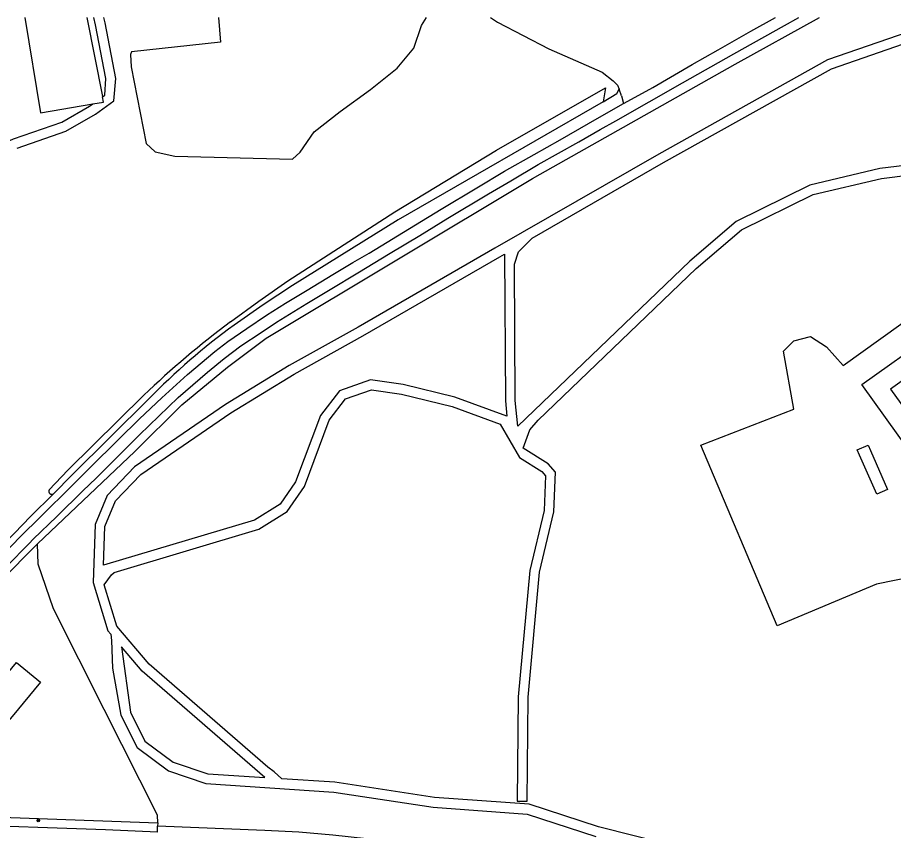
# Model space of a CAD drawing. Extents: x 140000 to 143000, y 403500 to 406000.
# Drawn here: x 140993.8 to 141260.5, y 405752.4 to 406000 of the extents above; entities that cross this region are included whole.
import ezdxf

# ---------------------------------------------------------------- set-up
doc = ezdxf.new("R2010")
doc.units = 0
for name, color, linetype in [('gg-afsc-erfafscheiding', 7, 'Continuous'), ('gg-knt-onverhard', 7, 'Continuous'), ('gg-knt-verharding', 7, 'Continuous'), ('gg-kntw-bovenkant insteek waterloop', 7, 'Continuous'), ('gt-grn-groengrens', 7, 'Continuous'), ('gt-grn-groengrens NZ', 7, 'Continuous'), ('gt-grn-weggrens', 7, 'Continuous'), ('gt-symb-boom', 7, 'Continuous'), ('gx-grn-maaiveld', 7, 'Continuous')]:
    doc.layers.add(name, color=color, linetype=linetype)

# ---------------------------------------------------------------- blocks, each defined once
blk = doc.blocks.new('gt0-BOOM')
at = {"layer": 'gt-symb-boom'}
for radius in [0.4, 0.2]:
    blk.add_circle((0, 0), radius, dxfattribs=at)

msp = doc.modelspace()

# ---------------------------------------------------------------- linework, layer by layer
at = {"layer": 'gg-afsc-erfafscheiding'}
for points in [[(140999.82, 405839.7), (140976.98, 405816.68), (140964.65, 405802.45), (140955.57, 405791.09), (140955.02, 405790.45), (140955.07, 405789.78), (140962.91, 405776.21), (140963.25, 405775.34)], [(140965.21, 405770.39), (140965.48, 405770.17), (140972.11, 405757.04), (141036.46, 405754.75)]]:
    msp.add_lwpolyline(points, dxfattribs=at)
at = {"layer": 'gg-knt-onverhard'}
msp.add_lwpolyline([(141036.46, 405754.75), (141036.37, 405757.1), (141020.14, 405789.28), (141004.77, 405819.87), (141000.09, 405833.49), (140999.82, 405839.7)], dxfattribs=at)
at = {"layer": 'gg-knt-verharding'}
for points in [[(141032.59, 405779.62), (141041.2, 405773.2), (141051.69, 405769.68), (141069.04, 405768.51), (141031.76, 405800.91), (141025.41, 405808.37), (141028.16, 405788.42), (141032.59, 405779.62)], [(141036.37, 405751.9), (141020.6, 405752.54), (140973.46, 405754.19)]]:
    msp.add_lwpolyline(points, dxfattribs=at)
at = {"layer": 'gg-kntw-bovenkant insteek waterloop'}
msp.add_lwpolyline([(141032.22, 405884.96), (141009.13, 405862.14), (141003.39, 405856.14)], dxfattribs=at)
msp.add_arc((141004.29, 405855.76), 0.983, 156.9943, 300.3452, dxfattribs=at)
at = {"layer": 'gt-grn-groengrens'}
msp.add_lwpolyline([(141350.21, 405660.34), (141344.99, 405661.7), (141339.83, 405663.17), (141329.63, 405667.09), (141319.61, 405671.49), (141311.09, 405676.04), (141302.89, 405681.25), (141286.15, 405692.26), (141278.51, 405697.01), (141270.57, 405701.26), (141260.09, 405706.24), (141249.4, 405710.83), (141237.72, 405714.86), (141225.89, 405718.21), (141198.34, 405725.83), (141153.06, 405738.52), (141134.73, 405743.4), (141122.51, 405746.05), (141110.23, 405748.34), (141100.01, 405749.88), (141089.75, 405750.97), (141079.44, 405751.83), (141069.12, 405752.37), (141036.43, 405753.7)], dxfattribs=at)
at = {"layer": 'gt-grn-groengrens NZ'}
msp.add_line((141036.46, 405754.75), (141036.43, 405753.7), dxfattribs=at)
at = {"layer": 'gt-grn-weggrens'}
msp.add_line((141036.37, 405751.9), (141036.43, 405753.7), dxfattribs=at)
at = {"layer": 'gx-grn-maaiveld'}
for q in [(141176.98, 405978.19), (141178.25, 405973.79)]:
    msp.add_line((141177.66, 405976.13), q, dxfattribs=at)
for points in [[(140932.52, 406000), (140940.09, 405959.53), (140938.87, 405950.72), (140929.86, 405939.75), (140968.25, 405951.87), (140992.61, 405963.01), (141007.23, 405968.1), (141015.69, 405972.97), (141016.68, 405973.68)], [(140990.54, 405832.84), (140997.31, 405839.83), (140998.59, 405841.07), (141005.8, 405848.06), (141013.68, 405855.85), (141017.7, 405859.69), (141030.96, 405872.94), (141042.66, 405884.22), (141051.59, 405892), (141056.68, 405896.14), (141061.75, 405899.96), (141067.92, 405904.1), (141072.62, 405907.16), (141081.84, 405912.87), (141088.99, 405917.12), (141097.38, 405922.23), (141107.22, 405928.23), (141116.25, 405933.57), (141124.85, 405938.86), (141137.22, 405946.32), (141143.94, 405950.22), (141152.26, 405955.18), (141164.68, 405962.15), (141171.17, 405965.86), (141175.95, 405968.54), (141196.23, 405980.11), (141211.87, 405988.89), (141227.32, 405997.61), (141231.67, 406000)], [(140993.72, 405960.22), (141008.48, 405965.36), (141017.52, 405970.55), (141023.12, 405974.67), (141023.76, 405981.38), (141020.44, 405998.4), (141020.05, 406000)], [(140996.02, 406000), (141000.79, 405970.93), (141016.68, 405973.68)], [(140999.82, 405839.7), (141029.48, 405867.81), (141043.85, 405881.98), (141057.67, 405893.5), (141069.53, 405902.3), (141150.54, 405950.92), (141212.3, 405985.79), (141237.99, 406000)], [(141014.93, 406000), (141019.69, 405975.95), (141019.7, 405975.88)], [(141019.7, 405975.88), (141020.37, 405976.37), (141020.7, 405981.38), (141017.51, 405997.76), (141016.97, 406000)], [(141055, 406000), (141055.62, 405992.46), (141028.52, 405989.54), (141028.17, 405988.72), (141028.41, 405985), (141032.95, 405961.63), (141035.74, 405959.07), (141041.68, 405957.8), (141077.49, 405956.88), (141079.82, 405958.97), (141084.12, 405965.14), (141092.02, 405971.42), (141101.21, 405978.05), (141109.35, 405984.57), (141114.46, 405990.62), (141116.78, 405997.6), (141118.33, 406000)], [(141137.83, 406000), (141139.91, 405998.55), (141155.52, 405990.44), (141171.84, 405983.31), (141175.11, 405980.69), (141176.42, 405979.44), (141176.98, 405978.19)], [(141178.25, 405973.79), (141186.26, 405978.15), (141187.21, 405978.67), (141199.18, 405985.73), (141207.13, 405990.16), (141217.06, 405995.88), (141224.6, 406000)], [(141264.82, 405995.56), (141240.41, 405987.12), (141189.02, 405958.42), (141139.15, 405929.73), (141097.48, 405905.65), (141076.52, 405893.99), (141057.1, 405882.14), (141029.4, 405863.1), (141021.09, 405854.43), (141017.44, 405845.61), (141016.81, 405827.87), (141021.32, 405813.19), (141022.16, 405812.19), (141022.35, 405810.28), (141022.69, 405801.84), (141025.28, 405787.46), (141030.23, 405777.64), (141039.79, 405770.51), (141051.1, 405766.71), (141090.13, 405764.09), (141120.38, 405759.49), (141149, 405757.4), (141169.88, 405750.58)], [(141281.76, 405958.12), (141276.93, 405955.97), (141274.1, 405956.15), (141256.29, 405953.97), (141235.05, 405948.93), (141212.61, 405937.91), (141198.44, 405925.77), (141146.12, 405875.52), (141145.35, 405883.37), (141145.1, 405924.85), (141146.36, 405928.65), (141150.51, 405932.8), (141190.5, 405955.81), (141241.64, 405984.38), (141265.86, 405992.75), (141266.36, 405992.94), (141270.87, 405981.89), (141281.76, 405958.12)], [(141058.66, 405907.33), (141067.29, 405913.64), (141076.05, 405919.79), (141108.67, 405940.84), (141139.61, 405959.58), (141172.81, 405978.59), (141172.06, 405974.33)], [(141172.06, 405974.33), (141176.26, 405976.85), (141176.98, 405978.19)], [(141016.68, 405973.68), (141019.93, 405974.25), (141019.7, 405975.88)], [(140989.17, 405836.22), (140994.76, 405842.02), (141000.64, 405847.85), (141010.5, 405857.52), (141015.89, 405862.92), (141024.38, 405871.33), (141030.91, 405877.72), (141037.75, 405884.17), (141045.5, 405891.26), (141053.84, 405898.29), (141057.86, 405901.28), (141063.56, 405905.3), (141069.58, 405909.32), (141075.37, 405912.97), (141081.99, 405916.95), (141089.82, 405921.68), (141095.87, 405925.34), (141100.81, 405928.25), (141114.98, 405936.89), (141122.82, 405941.61), (141133.64, 405948.16), (141142.08, 405953.21), (141151.08, 405958.31), (141158.99, 405962.77), (141167.65, 405967.73), (141175.91, 405972.51), (141178.25, 405973.79)], [(141172.06, 405974.33), (141109.7, 405938.35), (141077.51, 405918.33), (141068.54, 405912.47), (141059.75, 405906.34)], [(141214.88, 405742.3), (141170.71, 405753.46), (141149.58, 405760.36), (141120.72, 405762.48), (141090.45, 405767.07), (141074.26, 405768.16), (141071.88, 405770.27), (141070.03, 405771.63), (141033.9, 405803.03), (141024, 405814.66), (141020.15, 405827.2), (141022.44, 405830.26), (141023.24, 405831.01), (141067.21, 405844.15), (141075.89, 405849.51), (141081.14, 405857.16), (141088.67, 405877.33), (141093.68, 405883.81), (141101.6, 405886.59), (141110.65, 405885.31), (141126.08, 405881.53), (141140.74, 405876.17), (141146.58, 405865.97), (141153.38, 405861.71), (141154.53, 405860.41), (141154.12, 405849.87), (141149.75, 405831.56), (141146.26, 405793.11), (141145.94, 405761.33), (141148.94, 405761.3), (141149.26, 405792.96), (141152.72, 405831.07), (141157.11, 405849.46), (141157.58, 405861.49), (141155.34, 405864.03), (141147.7, 405868.81), (141149.75, 405874.41), (141152.36, 405877.35), (141200.46, 405923.55), (141214.27, 405935.38), (141236.07, 405946.08), (141256.82, 405951.01), (141274.46, 405953.17)], [(141278.11, 405828.37), (141275.51, 405828.57), (141272.83, 405831), (141255.35, 405827.38), (141225.07, 405814.69), (141201.82, 405869.75), (141230.16, 405880.75), (141227.03, 405898.36), (141230.15, 405901.48), (141235.27, 405902.86), (141240.14, 405899.74), (141245.14, 405893.99), (141274.23, 405914.86), (141278.6, 405921.48), (141290.22, 405938.84)], [(141142.35, 405883.22), (141142.8, 405878.61), (141126.96, 405884.4), (141111.22, 405888.26), (141101.3, 405889.67), (141091.85, 405886.34), (141086.02, 405878.81), (141078.46, 405858.55), (141073.77, 405851.73), (141065.98, 405846.91), (141020, 405833.18), (141020.42, 405844.97), (141023.64, 405852.76), (141031.35, 405860.8), (141058.73, 405879.62), (141078.03, 405891.4), (141098.95, 405903.04), (141140.65, 405927.13), (141142.08, 405927.95), (141142.35, 405883.22)], [(141270.34, 405871.84), (141265.23, 405868.17), (141250.9, 405888.18), (141272.26, 405903.47), (141277.14, 405906.96), (141277.31, 405907.09), (141286.86, 405893.76), (141281.59, 405889.98), (141275.57, 405898.38), (141269.42, 405893.98), (141270.46, 405892.53), (141266.62, 405889.79), (141265.66, 405891.13), (141259.62, 405886.8), (141270.34, 405871.84)], [(141004.79, 405854.91), (141010.45, 405860.7), (141033.69, 405883.73)], [(141255.44, 405854.82), (141250.17, 405866.69), (141249.43, 405868.3), (141252.78, 405869.78), (141253.45, 405868.15), (141258.72, 405856.28), (141255.44, 405854.82)], [(140954.68, 405801.75), (140964.61, 405813.5), (140973.79, 405823.62), (140983.9, 405833.87), (140992.82, 405842.94), (140997.69, 405848.01), (141004.79, 405854.91)], [(141000.75, 405797.51), (140992.12, 405787.14), (140988.92, 405783.3), (140981.61, 405789.38), (140984.81, 405793.22), (140993.44, 405803.59), (141000.75, 405797.51)]]:
    msp.add_lwpolyline(points, dxfattribs=at)
for centre, radius, start, end in [((141235.97, 405670.97), 295.47, 126.8768, 133.5957), ((141178.88, 405742.7), 202.41, 126.0576, 135.8339)]:
    msp.add_arc(centre, radius, start, end, dxfattribs=at)

# ---------------------------------------------------------------- block references
at = {"layer": 'gt-symb-boom'}
msp.add_blockref('gt0-BOOM', (141000.12, 405755.45), dxfattribs=at)

doc.saveas('drawing.dxf')
